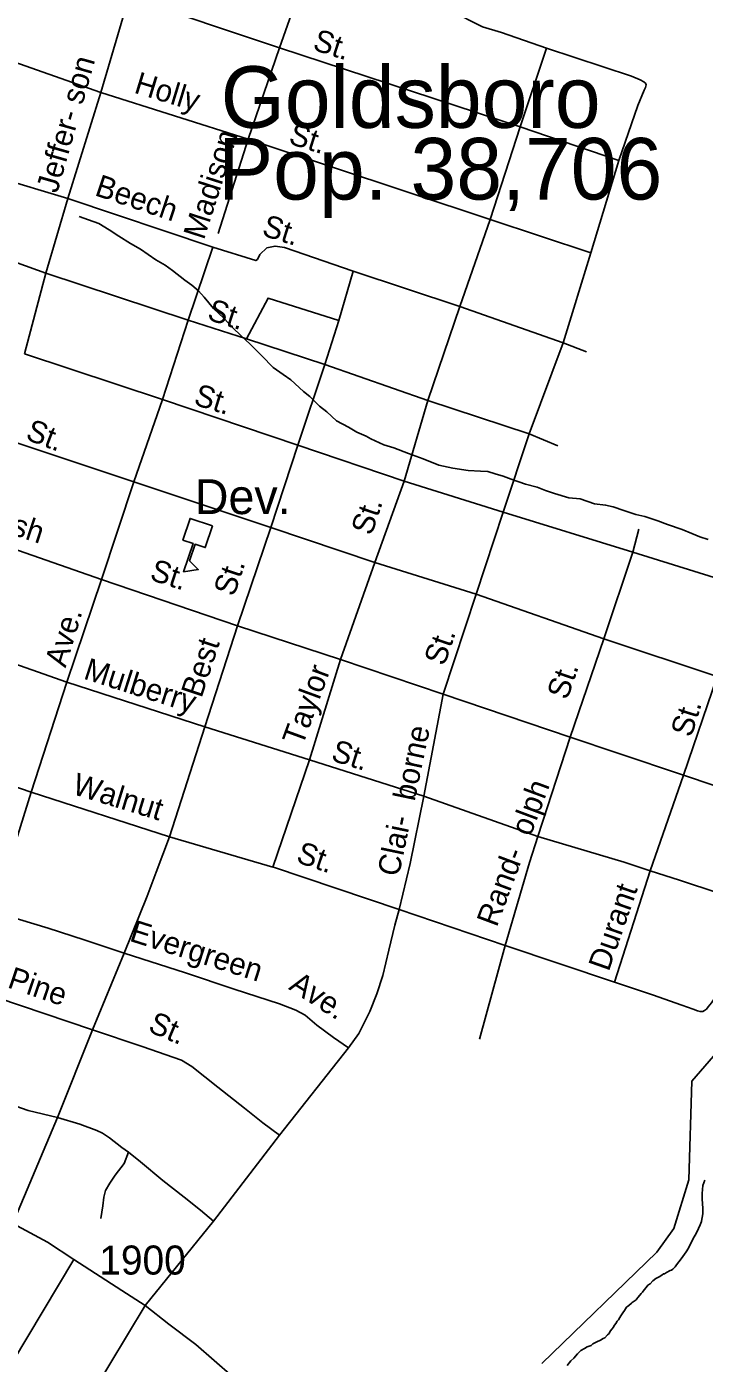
# Model space of a CAD drawing. Extents: x 2260773 to 2342389, y 552869 to 618546.
# Drawn here: x 2306454 to 2309370, y 590931 to 596680 of the extents above; entities that cross this region are included whole.
import ezdxf

# ---------------------------------------------------------------- set-up
doc = ezdxf.new("R2010")
doc.units = 0
for name, color, linetype in [('Exist Civil Demographics City Label', 7, 'Continuous'), ('Exist Cultural Educational Facility High CELL', 7, 'Continuous'), ('Exist Cultural Educational Facility High Label', 7, 'Continuous'), ('Exist Hydrographic Creek Single Shore', 7, 'Continuous'), ('Exist Hydrographic Misc Water Feature', 7, 'Continuous'), ('Exist Road Non-System Type 51', 7, 'Continuous'), ('Exist Road Non-System Type 51 Label', 7, 'Continuous'), ('Exist Road Primary US Label', 7, 'Continuous'), ('Exist Road Primary US UnDivided 4 Lane Attributed', 7, 'Continuous'), ('Exist Road Secondary Type 51 Attributed', 7, 'Continuous'), ('Exist Road Secondary Type 51 Number Label', 7, 'Continuous')]:
    doc.layers.add(name, color=color, linetype=linetype)

msp = doc.modelspace()

# ---------------------------------------------------------------- linework, layer by layer
at = {"layer": 'Exist Cultural Educational Facility High CELL'}
msp.add_lwpolyline([(2307253.5, 594532.5), (2307222.5, 594439.6), (2307178.8, 594454.2), (2307155.1, 594383), (2307192, 594345.1), (2307129.1, 594335.3), (2307169.7, 594457.2), (2307126.1, 594471.8), (2307157.1, 594564.7)], close=True, dxfattribs=at)
at = {"layer": 'Exist Hydrographic Creek Single Shore'}
msp.add_lwpolyline([(2308671.2, 590929.8), (2309166.1, 591409.2), (2309239.1, 591510.7), (2309304.1, 591720), (2309316, 592143.8), (2309587.1, 592456.7), (2309669.1, 592597.8), (2309749.3, 592717.8), (2309793.5, 592804.3), (2309853.8, 592943.2), (2309980.5, 593245.1)], dxfattribs=at)
at = {"layer": 'Exist Hydrographic Misc Water Feature'}
for points in [[(2306679.9, 595863.2), (2306719.7, 595849.5), (2306763.8, 595833.9), (2306808.3, 595806.5), (2306850.3, 595779.1), (2306900.7, 595747.6), (2306943.2, 595723.8), (2307009.8, 595676.8), (2307049.4, 595655), (2307081.6, 595631.5), (2307134.3, 595590), (2307164.6, 595568.3), (2307192.9, 595544.6), (2307217.3, 595517), (2307257.5, 595467.6), (2307302, 595426), (2307344.1, 595382.4), (2307372.6, 595354.6), (2307417.3, 595313.4), (2307465.4, 595263.9), (2307514.2, 595214.4), (2307558.1, 595184.7), (2307590.3, 595161.2), (2307645.1, 595111.6), (2307673.2, 595089.9), (2307714, 595048.5), (2307746.2, 595023), (2307786.8, 594985.2), (2307838.6, 594957.9), (2307875.1, 594936.2), (2307915.1, 594918.8), (2307935.2, 594906.9), (2307991.4, 594881.8), (2308033.6, 594868.1), (2308097.8, 594844.7), (2308160.4, 594821.5), (2308228.4, 594794.2), (2308288.3, 594780.7), (2308354.3, 594771.6), (2308406.4, 594768.2), (2308438.4, 594766.3), (2308470.8, 594756.9), (2308504.4, 594747.4), (2308538.9, 594733.7), (2308600.6, 594712.2), (2308651.3, 594698.9), (2308687.1, 594685), (2308725.3, 594671.5), (2308787.4, 594654.1), (2308835.8, 594648.8), (2308897.7, 594627.4), (2308945.7, 594622.2), (2308977.9, 594614.4), (2309023.8, 594598.7), (2309076.1, 594581.4), (2309114.1, 594573.7), (2309170.3, 594554.3), (2309212.3, 594539), (2309274.6, 594517.5), (2309316.9, 594500.2), (2309351.1, 594486.5), (2309387.4, 594475)], [(2309372.4, 591718.8), (2309368.7, 591706.8), (2309364.6, 591694.9), (2309363.2, 591678.8), (2309361.6, 591660.8), (2309361.4, 591636.9), (2309361.8, 591618.6), (2309363.6, 591596.8), (2309364.2, 591587.1), (2309364.2, 591574.9), (2309362.6, 591565), (2309360.1, 591550.7), (2309358.5, 591540.8), (2309352.3, 591526.8), (2309345.2, 591510.8), (2309333.1, 591486.7), (2309323.4, 591470.7), (2309302.1, 591426.4), (2309292.3, 591410.1), (2309270.1, 591380.2), (2309250.6, 591353.9), (2309244.9, 591345.9), (2309240.8, 591341.6), (2309234.6, 591335.6), (2309228.9, 591331.6), (2309223.2, 591329.7), (2309207.4, 591321.5), (2309199.2, 591315.5), (2309195.3, 591315.2), (2309187.1, 591309.2), (2309175.4, 591302.8), (2309161.2, 591294.8), (2309149.3, 591284.8), (2309137.6, 591272.8), (2309127.6, 591266.6), (2309120, 591256.4)], [(2309120, 591256.4), (2309111.8, 591246.3), (2309104.2, 591236.5), (2309098.1, 591230.1), (2309092.1, 591224.1), (2309084.3, 591213.9), (2309080.4, 591208), (2309076.3, 591204.1), (2309060.3, 591192), (2309056.7, 591189.7), (2309044.8, 591179.7), (2309034.9, 591171.5), (2309027.1, 591157.6), (2309018.9, 591147.5), (2309010.9, 591135.3), (2309007, 591127.4), (2309001.3, 591117.3), (2308995.5, 591111.3), (2308989.6, 591101.2), (2308983.4, 591095.2), (2308977.5, 591085.2), (2308974, 591078.8), (2308965.8, 591068.7), (2308960.1, 591058.6), (2308954.3, 591052.6), (2308942, 591040.6), (2308934.6, 591036.5), (2308924.2, 591030.4), (2308908.4, 591022.2), (2308890.6, 591014), (2308882.8, 591007.8), (2308866.4, 591001.8), (2308854.9, 590993.8), (2308839.1, 590985.6), (2308825.1, 590971.5), (2308808.9, 590953.2), (2308795.4, 590941.1), (2308779.8, 590920.7)]]:
    msp.add_lwpolyline(points, dxfattribs=at)
at = {"layer": 'Exist Road Non-System Type 51'}
for p, q in [((2307661.4, 596927.6), (2307542.6, 596589)), ((2306773, 596396.9), (2306893.4, 596807.9)), ((2306893.4, 596807.9), (2307542.6, 596589)), ((2306290.4, 596567.4), (2306773, 596396.9)), ((2307542.6, 596589), (2307407, 596195.8)), ((2308578.4, 596248.9), (2307542.6, 596589)), ((2308691.3, 596587.8), (2308578.4, 596248.9)), ((2306630.9, 595941.5), (2306773, 596396.9)), ((2306773, 596396.9), (2307407, 596195.8)), ((2308578.4, 596248.9), (2308449, 595851)), ((2308578.4, 596248.9), (2309002.1, 596104.8)), ((2307407, 596195.8), (2307278.1, 595790.4)), ((2307407, 596195.8), (2308449, 595851)), ((2306141.6, 596088.1), (2306630.9, 595941.5)), ((2308882.3, 595707.7), (2309002.1, 596104.8)), ((2306536.5, 595620.2), (2306630.9, 595941.5)), ((2307254.9, 595732.3), (2306630.9, 595941.5)), ((2308449, 595851), (2308318.2, 595476.1)), ((2308449, 595851), (2308882.3, 595707.7)), ((2306048.1, 595793.7), (2306536.5, 595620.2)), ((2307254.9, 595732.3), (2307149.2, 595417.2)), ((2308762.5, 595320.8), (2308882.3, 595707.7)), ((2306444.9, 595273.1), (2306536.5, 595620.2)), ((2306536.5, 595620.2), (2307149.2, 595417.2)), ((2307798, 595416.2), (2307858.5, 595628.4)), ((2308318.2, 595476.1), (2307858.5, 595628.4)), ((2308318.2, 595476.1), (2308180.8, 595071.7)), ((2308318.2, 595476.1), (2308762.5, 595320.8)), ((2307149.2, 595417.2), (2307038, 595076.7)), ((2307149.2, 595417.2), (2307399.5, 595337)), ((2307736.6, 595227.3), (2307798, 595416.2)), ((2307736.6, 595227.3), (2307399.5, 595337)), ((2308616, 594929.3), (2308762.5, 595320.8)), ((2308762.5, 595320.8), (2308862.9, 595281.8)), ((2306444.9, 595273.1), (2307038, 595076.7)), ((2307620.4, 594880.2), (2307736.6, 595227.3)), ((2308180.8, 595071.7), (2307736.6, 595227.3)), ((2307038, 595076.7), (2306915.1, 594721.8)), ((2307620.4, 594880.2), (2307038, 595076.7)), ((2308180.8, 595071.7), (2308079.2, 594725.6)), ((2308180.8, 595071.7), (2308616, 594929.3)), ((2306915.1, 594721.8), (2306346.9, 594911)), ((2308504.7, 594592.1), (2308616, 594929.3)), ((2308616, 594929.3), (2308739.2, 594876.7)), ((2307505.2, 594526.4), (2307620.4, 594880.2)), ((2308079.2, 594725.6), (2307620.4, 594880.2)), ((2306915.1, 594721.8), (2306775.7, 594302.2)), ((2306915.1, 594721.8), (2307505.2, 594526.4)), ((2308079.2, 594725.6), (2307952.6, 594375.1)), ((2308079.2, 594725.6), (2308504.7, 594592.1)), ((2308388.4, 594238.5), (2308504.7, 594592.1)), ((2309062, 594420.5), (2308504.7, 594592.1)), ((2307505.2, 594526.4), (2307361, 594103.2)), ((2307952.6, 594375.1), (2307505.2, 594526.4)), ((2309062, 594420.5), (2309089, 594518.6)), ((2309062, 594420.5), (2308937.7, 594047.2)), ((2309551.5, 594267.7), (2309062, 594420.5)), ((2307952.6, 594375.1), (2307804.9, 593957.5)), ((2307952.6, 594375.1), (2308388.4, 594238.5)), ((2306627.3, 593860.2), (2306775.7, 594302.2)), ((2308246.3, 593808.5), (2308388.4, 594238.5)), ((2308937.7, 594047.2), (2308388.4, 594238.5)), ((2307220.6, 593668.9), (2307361, 594103.2)), ((2308937.7, 594047.2), (2308792.7, 593624.1)), ((2308937.7, 594047.2), (2309424.9, 593885.4)), ((2306627.3, 593860.2), (2306145.3, 594030.4)), ((2307671.2, 593526), (2307804.9, 593957.5)), ((2309424.9, 593885.4), (2309280, 593460.1)), ((2306472.9, 593387.3), (2306627.3, 593860.2)), ((2307220.6, 593668.9), (2306627.3, 593860.2)), ((2308162.6, 593370.5), (2308246.3, 593808.5)), ((2307068.3, 593195.5), (2307220.6, 593668.9)), ((2307220.6, 593668.9), (2307671.2, 593526)), ((2308792.7, 593624.1), (2308653.1, 593196)), ((2305979.4, 593553.3), (2306472.9, 593387.3)), ((2308162.6, 593370.5), (2307671.2, 593526)), ((2309136.9, 593049.3), (2309280, 593460.1)), ((2306472.9, 593387.3), (2307068.3, 593195.5)), ((2308653.1, 593196), (2308162.6, 593370.5)), ((2308057.3, 592882.5), (2307515.7, 593064.5)), ((2309136.9, 593049.3), (2308983.6, 592570.5)), ((2308057.3, 592882.5), (2308512.7, 592727.5)), ((2308512.7, 592727.5), (2308403.1, 592324.6)), ((2308983.6, 592570.5), (2308512.7, 592727.5)), ((2306872.9, 592694.4), (2306737.8, 592365.4)), ((2306737.8, 592365.4), (2306218.5, 592539.2)), ((2306737.8, 592365.4), (2306586.6, 591987.7)), ((2307839.3, 592287.7), (2307542.2, 591912)), ((2306586.6, 591987.7), (2306393.9, 591532.3)), ((2307542.2, 591912), (2307258.3, 591541.4)), ((2307258.3, 591541.4), (2306963.5, 591178.7)), ((2306191.2, 590603.7), (2306657, 591376.4)), ((2306503.7, 590417.2), (2306963.5, 591178.7))]:
    msp.add_line(p, q, dxfattribs=at)
for points in [[(2308691.3, 596587.8), (2308497.9, 596655.2), (2308416.1, 596680.4), (2308372, 596700.8), (2308321.7, 596727.6)], [(2309002.1, 596104.8), (2309083.9, 596340.6), (2309111.7, 596407.7), (2309116.7, 596419.1), (2309119.5, 596430.1), (2309116.7, 596437.2), (2309110.2, 596443.1), (2309094.8, 596451.1), (2309057.5, 596467.9), (2308691.3, 596587.8)], [(2307858.5, 595628.4), (2307564, 595729.9), (2307523.1, 595736.4), (2307487.1, 595728.3), (2307457.6, 595700.4), (2307447.8, 595679.1), (2307439.6, 595674.2), (2307254.9, 595732.3)], [(2307399.5, 595337), (2307493, 595512.9), (2307798, 595416.2)], [(2307671.2, 593526), (2307513.5, 593064.5), (2307068.3, 593195.5)], [(2306472.9, 593387.3), (2306368.1, 593050.4), (2306312.2, 592873.3)], [(2308162.6, 593370.5), (2308104.9, 593080.4), (2308057.3, 592882.5)], [(2307068.3, 593195.5), (2307010.8, 593043), (2306971.7, 592940.4), (2306872.9, 592694.4)], [(2308653.1, 593196), (2308618.4, 593084.6), (2308512.7, 592727.5)], [(2308653.1, 593196), (2309025.9, 593086.7), (2309136.9, 593049.3)], [(2309600.9, 592896.8), (2309432.3, 592953), (2309263.8, 593009.2), (2309136.9, 593049.3)], [(2308983.6, 592570.5), (2309148, 592515.1), (2309274, 592470.8), (2309321.7, 592453.8), (2309340.4, 592447), (2309352.3, 592443.6), (2309364.2, 592443.6), (2309371, 592448.7), (2309379.5, 592453.8), (2309386.4, 592464), (2309401.7, 592481.1), (2309451.1, 592557.7), (2309531.1, 592745.1), (2309600.9, 592896.8)], [(2306312.2, 592873.3), (2306546.9, 592802.5), (2306701.5, 592752.2), (2306872.9, 592694.4)], [(2308057.3, 592882.5), (2308037.7, 592815), (2308012.2, 592707.7), (2307986.6, 592598.6), (2307961.1, 592520.3), (2307930.4, 592443.6), (2307882.8, 592349.9), (2307839.3, 592287.7)], [(2307839.3, 592287.7), (2307774.6, 592332), (2307703.1, 592384.8), (2307652, 592427.4), (2307612.9, 592449.5), (2307541.4, 592476.8), (2307347.2, 592539.8), (2307137.8, 592609.7), (2306872.9, 592694.4)], [(2307542.2, 591912), (2307470.7, 591964.8), (2307390.7, 592027.9), (2307276.6, 592118.2), (2307164.2, 592206.8), (2307119.9, 592234), (2306951.3, 592293.7), (2306737.8, 592365.4)], [(2306586.6, 591987.7), (2306460.3, 592017.8), (2306271.3, 592084.3), (2306106.6, 592143.1)], [(2306586.6, 591987.7), (2306682.5, 591959.1), (2306755.7, 591931.8), (2306779.6, 591919.9), (2306810.2, 591901.1), (2306863, 591858.5), (2306891.9, 591838.1)], [(2306891.9, 591838.1), (2306873.2, 591790.4), (2306834, 591739.3), (2306811.9, 591705.2), (2306793.2, 591674.5), (2306786.4, 591645.6), (2306781.3, 591608.1), (2306772.7, 591553.6)], [(2306891.9, 591838.1), (2306943, 591797.2), (2307040.1, 591717.1), (2307132, 591645.6), (2307201.9, 591589.4), (2307258.3, 591541.4)], [(2306657, 591376.4), (2306542.9, 591451.3), (2306393.9, 591532.3)], [(2306963.5, 591178.7), (2306863, 591243.5), (2306657, 591376.4)]]:
    msp.add_lwpolyline(points, dxfattribs=at)
at = {"layer": 'Exist Road Primary US UnDivided 4 Lane Attributed'}
msp.add_lwpolyline([(2306298.3, 594468.9), (2306775.7, 594302.2), (2307361, 594103.2), (2307804.9, 593957.5), (2308246.3, 593808.5), (2308792.7, 593624.1), (2308998.6, 593554.7), (2309280, 593460.1), (2309413.4, 593416), (2309705.3, 593327.7), (2309913.1, 593265.7)], dxfattribs=at)
at = {"layer": 'Exist Road Secondary Type 51 Attributed'}
msp.add_lwpolyline([(2307692, 590582.6), (2307554.1, 590693.4), (2307339.6, 590874), (2307181.2, 591012), (2307065.4, 591098.9), (2306963.5, 591178.7)], dxfattribs=at)

# ---------------------------------------------------------------- texts
at = {"layer": 'Exist Civil Demographics City Label'}
for s, p in [('Goldsboro', (2307289.1, 596245.1)), ('Pop. 38,706', (2307278.3, 595936.7))]:
    msp.add_text(s, height=265, dxfattribs=at).set_placement(p)
at = {"layer": 'Exist Cultural Educational Facility High Label'}
msp.add_text('Dev.', height=150, dxfattribs=at).set_placement((2307177.4, 594583.7))
at = {"layer": 'Exist Road Non-System Type 51 Label'}
for s, rotation, p in [('St.', 342.1169, (2307680.2, 596582.6)), ('Jeffer- son', 74.1275, (2306585.3, 595960.7)), ('Holly', 342.99492, (2306911.6, 596397.1)), ('Madison', 72.17335, (2307216.6, 595759.9)), ('St.', 342.44622, (2307576.8, 596178.5)), ('Beech', 341.46606, (2306742.2, 595956.1)), ('St.', 342.42027, (2307461.8, 595783.8)), ('St.', 342.18188, (2307226.5, 595421.7)), ('St.', 342.76471, (2307168.2, 595055.7)), ('St.', 339.11443, (2306444.4, 594906.6)), ('St.', 71.51009, (2307938, 594487.7)), ('St.', 71.35675, (2307346.1, 594225.2)), ('Ave.', 73.19172, (2306621, 593919.7)), ('Best', 71.81022, (2307206.3, 593789.3)), ('St.', 70.95084, (2308251.4, 593926.7)), ('Mulberry', 342.32861, (2306694.1, 593876.2)), ('Taylor', 69.91142, (2307640.8, 593582.5)), ('St.', 70.95084, (2308780.3, 593780.5)), ('St.', 72.85803, (2309314.5, 593619.7)), ('Clai-  borne', 78.11876, (2308055.2, 593020.6)), ('St.', 342.41192, (2307759.2, 593525.3)), ('Walnut', 342.95128, (2306645.3, 593380.8)), ('Rand-  olph', 69.53223, (2308476.8, 592803.4)), ('St.', 341.20348, (2307609.2, 593087.7)), ('Durant', 70.70562, (2308958.6, 592612.7)), ('Evergreen', 342.37708, (2306892, 592748.8)), ('Pine', 341.21583, (2306366.8, 592548.3)), ('Ave.', 327.37275, (2307577.4, 592541.7)), ('St.', 337.02129, (2306971.6, 592359.5))]:
    msp.add_text(s, height=95, rotation=rotation, dxfattribs=at).set_placement(p)
at = {"layer": 'Exist Road Primary US Label'}
for s, rotation, p in [('Ash', 341.8824, (2306302.1, 594523.5)), ('St.', 342.01077, (2306979.2, 594302.4))]:
    msp.add_text(s, height=95, rotation=rotation, dxfattribs=at).set_placement(p)
at = {"layer": 'Exist Road Secondary Type 51 Number Label'}
msp.add_text('1900', height=125, dxfattribs=at).set_placement((2306766.5, 591312.2))

doc.saveas('drawing.dxf')
